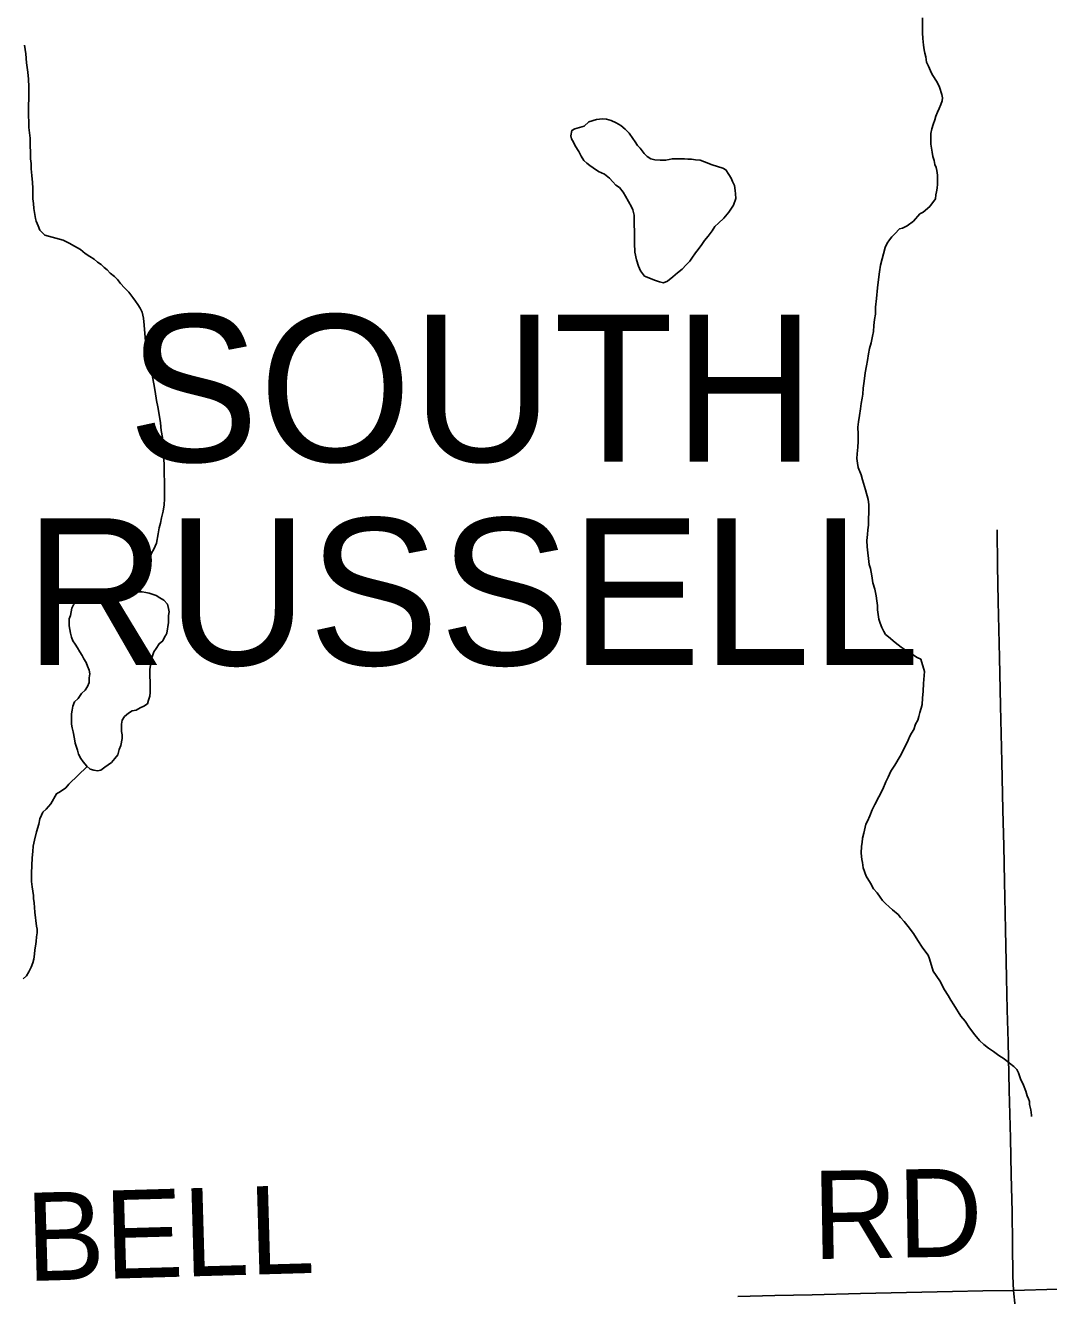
# Model space of a CAD drawing. Extents: x 103424 to 290657, y 38711 to 110967.
# Drawn here: x 214247.9232 to 214248.253, y 40209.0252 to 40209.4345 of the extents above; entities that cross this region are included whole.
import ezdxf

# ---------------------------------------------------------------- set-up
doc = ezdxf.new("R2010")
doc.units = 0
for name, color, linetype in [('GM_X_Corporation_Text', 7, 'Continuous'), ('GM_X_County_Road', 7, 'Continuous'), ('GM_X_County_Road_Text', 7, 'Continuous'), ('GM_X_Minor_Lake', 7, 'Continuous'), ('GM_X_Minor_River', 7, 'Continuous'), ('GM_X_Township_Road', 7, 'Continuous')]:
    doc.layers.add(name, color=color, linetype=linetype)

msp = doc.modelspace()

# ---------------------------------------------------------------- linework, layer by layer
at = {"layer": 'GM_X_County_Road'}
msp.add_lwpolyline([(214248.15278, 40209.02492), (214248.16479, 40209.0252), (214248.1768, 40209.02548), (214248.19233, 40209.02584), (214248.20719, 40209.02619), (214248.22205, 40209.02653), (214248.23186, 40209.0267), (214248.24167, 40209.02686), (214248.25603, 40209.02725)], dxfattribs=at)
at = {"layer": 'GM_X_Minor_Lake'}
for points in [[(214248.10334, 40209.40206), (214248.10483, 40209.40342), (214248.10729, 40209.40422), (214248.10918, 40209.40444), (214248.11052, 40209.40427), (214248.11204, 40209.40392), (214248.11357, 40209.40318), (214248.11511, 40209.40226), (214248.11646, 40209.40114), (214248.11781, 40209.39983), (214248.11898, 40209.39814), (214248.11976, 40209.39701), (214248.12053, 40209.39588), (214248.12131, 40209.39494), (214248.12267, 40209.39326), (214248.12363, 40209.39232), (214248.12478, 40209.39158), (214248.12612, 40209.39122), (214248.12783, 40209.39106), (214248.12954, 40209.39109), (214248.13068, 40209.3913), (214248.13162, 40209.3915), (214248.13257, 40209.39152), (214248.13447, 40209.39155), (214248.13561, 40209.39157), (214248.13675, 40209.3914), (214248.13789, 40209.39141), (214248.13922, 40209.39125), (214248.14074, 40209.39108), (214248.14208, 40209.39053), (214248.14457, 40209.38962), (214248.148, 40209.38854), (214248.14896, 40209.38798), (214248.14994, 40209.38648), (214248.15072, 40209.38535), (214248.15111, 40209.38422), (214248.15171, 40209.3829), (214248.15192, 40209.38138), (214248.15213, 40209.38024), (214248.15216, 40209.37872), (214248.15143, 40209.37662), (214248.14995, 40209.37431), (214248.14828, 40209.37238), (214248.14659, 40209.37084), (214248.14547, 40209.36968), (214248.14455, 40209.36833), (214248.14325, 40209.3666), (214248.14213, 40209.36525), (214248.1412, 40209.3639), (214248.14009, 40209.36236), (214248.13916, 40209.36121), (214248.13805, 40209.35948), (214248.13731, 40209.35852), (214248.13619, 40209.35736), (214248.13488, 40209.35601), (214248.13338, 40209.35484), (214248.13188, 40209.35348), (214248.1302, 40209.35213), (214248.12888, 40209.35153), (214248.12754, 40209.35189), (214248.12601, 40209.35244), (214248.1241, 40209.35317), (214248.12276, 40209.35372), (214248.12141, 40209.3554), (214248.12081, 40209.35692), (214248.12021, 40209.359), (214248.1196, 40209.36146), (214248.11955, 40209.36431), (214248.11949, 40209.36792), (214248.11944, 40209.37058), (214248.11941, 40209.37229), (214248.11939, 40209.37343), (214248.11898, 40209.37514), (214248.11859, 40209.37608), (214248.11663, 40209.37947), (214248.11585, 40209.38079), (214248.11469, 40209.38229), (214248.11353, 40209.38303), (214248.11257, 40209.38416), (214248.11141, 40209.38528), (214248.10986, 40209.38658), (214248.10795, 40209.3875), (214248.10622, 40209.38861), (214248.10507, 40209.38936), (214248.10411, 40209.3901), (214248.10314, 40209.39103), (214248.10236, 40209.39235), (214248.10158, 40209.39386), (214248.10041, 40209.39574), (214248.09982, 40209.39687), (214248.09923, 40209.398), (214248.09902, 40209.39895), (214248.09937, 40209.40067), (214248.10031, 40209.40125), (214248.10334, 40209.40206)], [(214248.10334, 40209.40206), (214248.10031, 40209.40125), (214248.09937, 40209.40067), (214248.09902, 40209.39895), (214248.09923, 40209.398), (214248.09982, 40209.39687), (214248.10041, 40209.39574), (214248.10158, 40209.39386), (214248.10236, 40209.39235), (214248.10314, 40209.39103), (214248.10411, 40209.3901), (214248.10507, 40209.38936), (214248.10622, 40209.38861), (214248.10795, 40209.3875), (214248.10986, 40209.38658), (214248.11141, 40209.38528), (214248.11257, 40209.38416), (214248.11353, 40209.38303), (214248.11469, 40209.38229), (214248.11585, 40209.38079), (214248.11663, 40209.37947), (214248.11859, 40209.37608), (214248.11898, 40209.37514), (214248.11939, 40209.37343), (214248.11941, 40209.37229), (214248.11944, 40209.37058), (214248.11949, 40209.36792), (214248.11955, 40209.36431), (214248.1196, 40209.36146), (214248.12021, 40209.359), (214248.12081, 40209.35692), (214248.12141, 40209.3554), (214248.12276, 40209.35372), (214248.1241, 40209.35317), (214248.12601, 40209.35244), (214248.12754, 40209.35189), (214248.12888, 40209.35153), (214248.1302, 40209.35213), (214248.13188, 40209.35348), (214248.13338, 40209.35484), (214248.13488, 40209.35601), (214248.13619, 40209.35736), (214248.13731, 40209.35852), (214248.13805, 40209.35948), (214248.13916, 40209.36121), (214248.14009, 40209.36236), (214248.1412, 40209.3639), (214248.14213, 40209.36525)], [(214248.14213, 40209.36525), (214248.14325, 40209.3666), (214248.14455, 40209.36833), (214248.14547, 40209.36968), (214248.14659, 40209.37084), (214248.14828, 40209.37238), (214248.14995, 40209.37431), (214248.15143, 40209.37662), (214248.15216, 40209.37872), (214248.15213, 40209.38024), (214248.15192, 40209.38138), (214248.15171, 40209.3829), (214248.15111, 40209.38422), (214248.15072, 40209.38535), (214248.14994, 40209.38648), (214248.14896, 40209.38798), (214248.148, 40209.38854), (214248.14457, 40209.38962), (214248.14208, 40209.39053), (214248.14074, 40209.39108), (214248.13922, 40209.39125), (214248.13789, 40209.39141), (214248.13675, 40209.3914), (214248.13561, 40209.39157), (214248.13447, 40209.39155), (214248.13257, 40209.39152), (214248.13162, 40209.3915), (214248.13068, 40209.3913), (214248.12954, 40209.39109), (214248.12783, 40209.39106), (214248.12612, 40209.39122), (214248.12478, 40209.39158), (214248.12363, 40209.39232), (214248.12267, 40209.39326), (214248.12131, 40209.39494), (214248.12053, 40209.39588), (214248.11976, 40209.39701), (214248.11898, 40209.39814), (214248.11781, 40209.39983), (214248.11646, 40209.40114), (214248.11511, 40209.40226), (214248.11357, 40209.40318), (214248.11204, 40209.40392), (214248.11052, 40209.40427), (214248.10918, 40209.40444), (214248.10729, 40209.40422), (214248.10483, 40209.40342), (214248.10334, 40209.40206)], [(214247.9468, 40209.25274), (214247.94453, 40209.25198), (214247.94339, 40209.25161), (214247.94225, 40209.25066), (214247.94093, 40209.24971), (214247.93979, 40209.24895), (214247.93865, 40209.24781), (214247.93809, 40209.24668), (214247.9377, 40209.2444), (214247.93733, 40209.24326), (214247.93732, 40209.24099), (214247.9377, 40209.23871), (214247.93808, 40209.23738), (214247.93845, 40209.23625), (214247.93921, 40209.23511), (214247.93997, 40209.23397), (214247.94072, 40209.23264), (214247.94148, 40209.2315), (214247.94205, 40209.23037), (214247.9428, 40209.22923), (214247.94318, 40209.22809), (214247.94375, 40209.22676), (214247.94394, 40209.22562), (214247.94375, 40209.2243), (214247.94374, 40209.22278), (214247.94317, 40209.22145), (214247.94242, 40209.22031), (214247.94128, 40209.21918), (214247.94014, 40209.21766), (214247.93901, 40209.21652), (214247.93844, 40209.21519), (214247.93825, 40209.21387), (214247.93806, 40209.21273), (214247.93805, 40209.20932), (214247.93824, 40209.20818), (214247.93862, 40209.20685), (214247.939, 40209.20457), (214247.93918, 40209.20325), (214247.93994, 40209.20097), (214247.94032, 40209.19964), (214247.94107, 40209.19832), (214247.94183, 40209.19718), (214247.94296, 40209.19585), (214247.9441, 40209.1949), (214247.94523, 40209.19452), (214247.94637, 40209.19433), (214247.94751, 40209.19452), (214247.94883, 40209.19547), (214247.95091, 40209.19698), (214247.95205, 40209.19831), (214247.953, 40209.19945)], [(214247.9684, 40209.23801), (214247.96874, 40209.2387), (214247.96931, 40209.24211), (214247.96931, 40209.24439), (214247.96951, 40209.24553), (214247.96932, 40209.24666), (214247.96894, 40209.24799), (214247.96781, 40209.24932), (214247.96648, 40209.25008), (214247.96535, 40209.25084), (214247.96308, 40209.2516), (214247.96194, 40209.25179), (214247.9608, 40209.25198), (214247.95967, 40209.25198), (214247.95853, 40209.25217), (214247.9574, 40209.25217), (214247.95626, 40209.25236), (214247.95361, 40209.25236), (214247.95134, 40209.25274), (214247.9468, 40209.25274)], [(214247.953, 40209.19945), (214247.95338, 40209.20116), (214247.95395, 40209.20248), (214247.95433, 40209.20476), (214247.95433, 40209.2059), (214247.95414, 40209.20703), (214247.95414, 40209.20931), (214247.95433, 40209.21064), (214247.95509, 40209.21177), (214247.95642, 40209.21291), (214247.95755, 40209.21367), (214247.95888, 40209.21386), (214247.9602, 40209.21462), (214247.96134, 40209.21519), (214247.96248, 40209.21594), (214247.96286, 40209.21708), (214247.96324, 40209.21841), (214247.96343, 40209.21955), (214247.96343, 40209.22106), (214247.96343, 40209.22334), (214247.96324, 40209.22448), (214247.96324, 40209.22694), (214247.96381, 40209.23036), (214247.96457, 40209.23263), (214247.96533, 40209.23377), (214247.96628, 40209.23529), (214247.96742, 40209.23623), (214247.96817, 40209.23756), (214247.9684, 40209.23801)]]:
    msp.add_lwpolyline(points, dxfattribs=at)
at = {"layer": 'GM_X_Minor_River'}
for points in [[(214248.21233, 40209.43693), (214248.21237, 40209.43427), (214248.21241, 40209.43218), (214248.21244, 40209.43028), (214248.21266, 40209.42819), (214248.21288, 40209.42667), (214248.21309, 40209.42554), (214248.21349, 40209.4244), (214248.2137, 40209.42269), (214248.2143, 40209.42137), (214248.21489, 40209.41986), (214248.21548, 40209.41873), (214248.21704, 40209.41629), (214248.21783, 40209.41459), (214248.21863, 40209.41232), (214248.21884, 40209.41118), (214248.21866, 40209.41023), (214248.2183, 40209.40908), (214248.21776, 40209.40774), (214248.2172, 40209.40659), (214248.21666, 40209.40525), (214248.2163, 40209.40411), (214248.21575, 40209.40258), (214248.2154, 40209.40124), (214248.21504, 40209.39971), (214248.21507, 40209.39781), (214248.2151, 40209.39629), (214248.21531, 40209.39497), (214248.21552, 40209.39364), (214248.21574, 40209.39231), (214248.21614, 40209.39099), (214248.21635, 40209.38966), (214248.21675, 40209.38872), (214248.21695, 40209.38777), (214248.21717, 40209.38625), (214248.21719, 40209.38473), (214248.21722, 40209.3834), (214248.21705, 40209.38207), (214248.21688, 40209.38092), (214248.2167, 40209.37997), (214248.21654, 40209.37864), (214248.21468, 40209.37614), (214248.21262, 40209.37439), (214248.21149, 40209.3738), (214248.20944, 40209.37149), (214248.20738, 40209.36993), (214248.20587, 40209.36915), (214248.20493, 40209.36894), (214248.20343, 40209.3674), (214248.2025, 40209.36643), (214248.20176, 40209.36547), (214248.20102, 40209.36431), (214248.20028, 40209.36297), (214248.19886, 40209.35725), (214248.19851, 40209.35515), (214248.19817, 40209.35267), (214248.19784, 40209.35), (214248.19752, 40209.34658), (214248.19719, 40209.34372), (214248.19722, 40209.34144), (214248.19687, 40209.33972), (214248.19671, 40209.33782), (214248.19656, 40209.33592), (214248.1962, 40209.33439), (214248.19586, 40209.33229), (214248.19532, 40209.33038), (214248.19497, 40209.32866), (214248.19463, 40209.32657), (214248.19427, 40209.32485), (214248.19393, 40209.32257), (214248.1936, 40209.3199), (214248.19326, 40209.31761), (214248.1931, 40209.31571), (214248.19293, 40209.31437), (214248.19258, 40209.31266), (214248.19242, 40209.31094), (214248.19208, 40209.30885), (214248.19173, 40209.30675), (214248.19157, 40209.30504), (214248.19161, 40209.30276), (214248.19165, 40209.30047), (214248.19149, 40209.29857), (214248.19133, 40209.29648), (214248.19117, 40209.29495), (214248.19139, 40209.29344), (214248.1916, 40209.29211), (214248.19259, 40209.28965), (214248.19299, 40209.28814), (214248.194, 40209.28492), (214248.19481, 40209.28171), (214248.19503, 40209.28019), (214248.19504, 40209.27924), (214248.19507, 40209.27772), (214248.19492, 40209.27543), (214248.19495, 40209.27353), (214248.19479, 40209.27201), (214248.19462, 40209.27049), (214248.19446, 40209.26858), (214248.1945, 40209.26649), (214248.19516, 40209.2608)], [(214247.92287, 40209.42819), (214247.9233, 40209.42535), (214247.92353, 40209.4225), (214247.92396, 40209.41946), (214247.92419, 40209.41719), (214247.92424, 40209.41472), (214247.92428, 40209.41225), (214247.92431, 40209.41053)], [(214247.92431, 40209.41053), (214247.92414, 40209.4092), (214247.92417, 40209.4073), (214247.9242, 40209.4054), (214247.92423, 40209.4035), (214247.92427, 40209.4016), (214247.92448, 40209.39989), (214247.9247, 40209.39818), (214247.92474, 40209.3959), (214247.92478, 40209.39343), (214247.92482, 40209.39153), (214247.92503, 40209.39001), (214247.92506, 40209.3883), (214247.92528, 40209.38622), (214247.92551, 40209.38394), (214247.92554, 40209.38204), (214247.92557, 40209.38033), (214247.9256, 40209.37862), (214247.92582, 40209.3771), (214247.92584, 40209.37558), (214247.92606, 40209.37425), (214247.92647, 40209.37236), (214247.92667, 40209.37141), (214247.92727, 40209.3699), (214247.92786, 40209.36858), (214247.92941, 40209.36689), (214247.93532, 40209.36528), (214247.93724, 40209.36436), (214247.93896, 40209.36344), (214247.94088, 40209.36233), (214247.94242, 40209.36102), (214247.94396, 40209.3601), (214247.9453, 40209.35917), (214247.94646, 40209.35824), (214247.94761, 40209.3575), (214247.94857, 40209.35656), (214247.94954, 40209.35582), (214247.9505, 40209.35469), (214247.95185, 40209.35357), (214247.95282, 40209.35264), (214247.95379, 40209.35132), (214247.95514, 40209.35001), (214247.95649, 40209.34852), (214247.95785, 40209.34683), (214247.95863, 40209.3457), (214247.95941, 40209.34457), (214247.96019, 40209.34344), (214247.96078, 40209.34212), (214247.96119, 40209.34023), (214247.96142, 40209.33795), (214247.96165, 40209.33529), (214247.96189, 40209.33283), (214247.9623, 40209.33055), (214247.96273, 40209.32809), (214247.96315, 40209.32543), (214247.96376, 40209.32335), (214247.96417, 40209.32127), (214247.96459, 40209.31899), (214247.96501, 40209.31653), (214247.96544, 40209.31368), (214247.96585, 40209.3116), (214247.96627, 40209.30913), (214247.9667, 40209.30648), (214247.96693, 40209.30401), (214247.96735, 40209.30174), (214247.96757, 40209.29984), (214247.9676, 40209.29794), (214247.96764, 40209.29585), (214247.96787, 40209.29319), (214247.9679, 40209.29148), (214247.96793, 40209.28977), (214247.96796, 40209.28768), (214247.96804, 40209.28293), (214247.96806, 40209.28198), (214247.9679, 40209.28007), (214247.96756, 40209.27798), (214247.96702, 40209.27588), (214247.96667, 40209.27416), (214247.96632, 40209.27263), (214247.96597, 40209.27073), (214247.96545, 40209.26768), (214247.96454, 40209.26576), (214247.9638, 40209.26442), (214247.96326, 40209.2627), (214247.96271, 40209.26117), (214247.96236, 40209.25964), (214247.96181, 40209.2583), (214247.96145, 40209.25696), (214247.96006, 40209.25198)], [(214248.19516, 40209.2608), (214248.19557, 40209.25948), (214248.19598, 40209.2572), (214248.1964, 40209.25493), (214248.19701, 40209.25285), (214248.19742, 40209.25076), (214248.19764, 40209.24905), (214248.19786, 40209.24754), (214248.19788, 40209.24621), (214248.1981, 40209.24469), (214248.19831, 40209.24317), (214248.19871, 40209.24185), (214248.1993, 40209.24053), (214248.1999, 40209.23921), (214248.20048, 40209.23826), (214248.20144, 40209.23752), (214248.20356, 40209.23565), (214248.20549, 40209.23417), (214248.20741, 40209.23287), (214248.20914, 40209.23175), (214248.21067, 40209.23083), (214248.21182, 40209.23028), (214248.21303, 40209.2263), (214248.21271, 40209.2225), (214248.21256, 40209.22002), (214248.21241, 40209.21774), (214248.21226, 40209.21565), (214248.2119, 40209.2145), (214248.21154, 40209.21316), (214248.21118, 40209.21183), (214248.21082, 40209.21068), (214248.21009, 40209.20934), (214248.20954, 40209.20762), (214248.2088, 40209.20646), (214248.20825, 40209.2055), (214248.2077, 40209.20416), (214248.20661, 40209.20167), (214248.20513, 40209.19899), (214248.20347, 40209.19611), (214248.20218, 40209.19419), (214248.20126, 40209.19227), (214248.20052, 40209.19074), (214248.19961, 40209.18844), (214248.19704, 40209.18346), (214248.19612, 40209.18173), (214248.19539, 40209.17982), (214248.19466, 40209.1781), (214248.19411, 40209.17714), (214248.19393, 40209.17618), (214248.1934, 40209.17427), (214248.19304, 40209.17256), (214248.19288, 40209.17122), (214248.19271, 40209.17008), (214248.19255, 40209.1678), (214248.19278, 40209.16571), (214248.19299, 40209.16476), (214248.1932, 40209.16305), (214248.1942, 40209.16041), (214248.19557, 40209.15815), (214248.19655, 40209.15626), (214248.19771, 40209.15495), (214248.19868, 40209.15364), (214248.19946, 40209.15251), (214248.20042, 40209.15158), (214248.20158, 40209.15045), (214248.20274, 40209.14952), (214248.20447, 40209.14803), (214248.20525, 40209.14709), (214248.20641, 40209.14578), (214248.20777, 40209.14409), (214248.20951, 40209.14184), (214248.21088, 40209.13958), (214248.21225, 40209.13751), (214248.21341, 40209.13582), (214248.21419, 40209.13488), (214248.21459, 40209.13375), (214248.21579, 40209.12978), (214248.21794, 40209.12658), (214248.2195, 40209.12375), (214248.22068, 40209.12187), (214248.22146, 40209.12036), (214248.22244, 40209.11886), (214248.22477, 40209.11529), (214248.22613, 40209.1136), (214248.2275, 40209.11153), (214248.22924, 40209.10928), (214248.23079, 40209.1074), (214248.23215, 40209.10609), (214248.23368, 40209.10498), (214248.23522, 40209.10386), (214248.23695, 40209.10256), (214248.23868, 40209.10145), (214248.24041, 40209.10014), (214248.24176, 40209.09902), (214248.24272, 40209.09809), (214248.24331, 40209.09696), (214248.24392, 40209.09507), (214248.2449, 40209.09299), (214248.24569, 40209.0911), (214248.2461, 40209.08959), (214248.24649, 40209.08865)], [(214247.9431, 40209.19574), (214247.93714, 40209.19003), (214247.93621, 40209.18887), (214247.93452, 40209.1877), (214247.9332, 40209.18692), (214247.93136, 40209.18366), (214247.92987, 40209.18192), (214247.92874, 40209.18096), (214247.92838, 40209.18), (214247.92783, 40209.17885), (214247.92748, 40209.17713), (214247.92676, 40209.17465), (214247.92605, 40209.17198), (214247.9257, 40209.17007), (214247.92554, 40209.16835), (214247.92538, 40209.16626), (214247.92523, 40209.16379), (214247.92509, 40209.16131), (214247.92513, 40209.15865), (214247.92535, 40209.15694), (214247.92578, 40209.1541), (214247.92579, 40209.15315), (214247.92601, 40209.15182), (214247.92625, 40209.14878), (214247.9267, 40209.14423), (214247.92691, 40209.14328), (214247.92693, 40209.14214), (214247.92676, 40209.14081), (214247.9266, 40209.13929), (214247.92643, 40209.13776), (214247.92626, 40209.13662), (214247.92609, 40209.13528), (214247.92593, 40209.13357), (214247.92557, 40209.13242), (214247.92503, 40209.13109), (214247.92429, 40209.12955), (214247.92356, 40209.12821), (214247.92243, 40209.12724)], [(214248.24649, 40209.08865), (214248.24689, 40209.0877), (214248.2469, 40209.08675), (214248.24731, 40209.08505), (214248.24753, 40209.08334), (214248.24754, 40209.08296)]]:
    msp.add_lwpolyline(points, dxfattribs=at)
at = {"layer": 'GM_X_Township_Road'}
for points in [[(214248.24167, 40209.02686), (214248.24152, 40209.03142), (214248.2414, 40209.04183), (214248.24127, 40209.05224), (214248.24098, 40209.06408), (214248.24069, 40209.07591), (214248.24032, 40209.09145), (214248.23996, 40209.10698), (214248.23971, 40209.1173), (214248.23947, 40209.12762), (214248.23913, 40209.14315), (214248.2388, 40209.15868), (214248.23856, 40209.17015), (214248.23831, 40209.18163), (214248.23794, 40209.19716), (214248.23771, 40209.2062), (214248.23749, 40209.21525), (214248.23715, 40209.23078), (214248.23695, 40209.23983), (214248.23675, 40209.24887), (214248.23659, 40209.26042), (214248.23643, 40209.27197)], [(214248.24222, 40209.02164), (214248.24167, 40209.02686)]]:
    msp.add_lwpolyline(points, dxfattribs=at)

# ---------------------------------------------------------------- texts
at = {"layer": 'GM_X_Corporation_Text'}
for s, p in [('SOUTH', (214247.95623, 40209.29393)), ('RUSSELL', (214247.92289, 40209.22837))]:
    msp.add_text(s, height=0.047348, rotation=0, dxfattribs=at).set_placement(p)
at = {"layer": 'GM_X_County_Road_Text'}
for s, rotation, p in [('RD', 0.9891, (214248.17709, 40209.03694)), ('BELL', 1.641, (214247.92373, 40209.02986))]:
    msp.add_text(s, height=0.028409, rotation=rotation, dxfattribs=at).set_placement(p)

doc.saveas('drawing.dxf')
